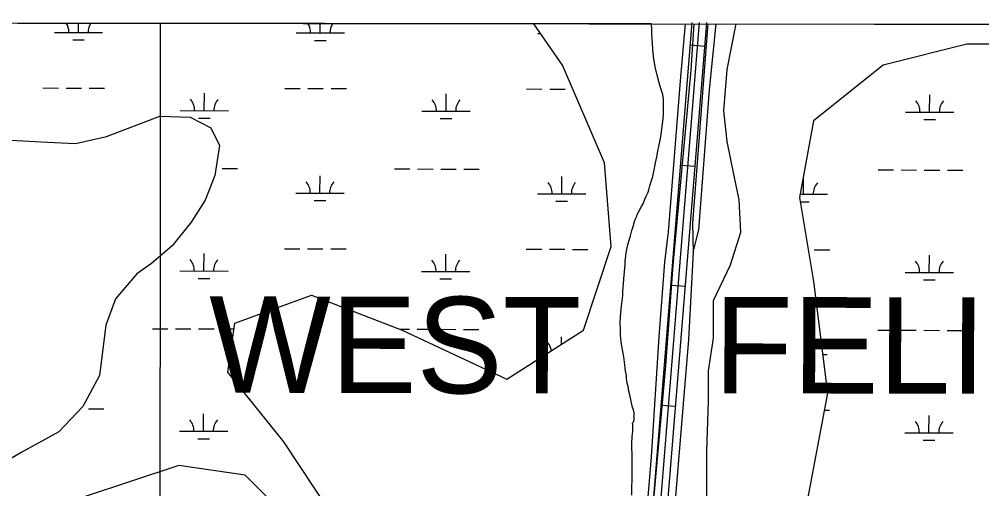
# Model space of a CAD drawing. Extents: x 3219052 to 3256913, y 800770 to 826146.
# Drawn here: x 3238661 to 3240658, y 823386 to 824360 of the extents above; entities that cross this region are included whole.
import ezdxf

# ---------------------------------------------------------------- set-up
doc = ezdxf.new("R2010")
doc.units = 0
for name, color, linetype in [('V-GRID-FRAM', 7, 'Continuous'), ('V-GRID-MAJR', 7, 'Continuous'), ('V-ROAD-CNTR', 7, 'Continuous'), ('V-SITE-VEGE', 7, 'Continuous'), ('V-TOPO-GNAM-IDEN', 7, 'Continuous'), ('V-TOPO-SHOR', 7, 'Continuous'), ('V-WETL-SWMP', 7, 'Continuous')]:
    doc.layers.add(name, color=color, linetype=linetype)

msp = doc.modelspace()

# ---------------------------------------------------------------- linework, layer by layer
at = {"layer": 'V-GRID-FRAM'}
msp.add_lwpolyline([(3223248.6, 824370.1), (3254658.5, 824333.6), (3254645.2, 806146.9), (3223219.5, 806183.5), (3223248.6, 824370.1)], dxfattribs=at)
at = {"layer": 'V-GRID-MAJR'}
msp.add_spline([(3238932.4, 806165.2), (3238939.4, 812224), (3238946.5, 818286.2), (3238953.5, 824348.4), (3238953.5, 824351.8)], degree=3, dxfattribs=at)
at = {"layer": 'V-ROAD-CNTR'}
for p, q in [((3240053.8, 824306.9), (3240083.7, 824304.5)), ((3240033.6, 824057.7), (3240063.5, 824055.3)), ((3240013.5, 823808.6), (3240043.4, 823806.1)), ((3239993.3, 823559.4), (3240023.2, 823557))]:
    msp.add_line(p, q, dxfattribs=at)
for points in [[(3239841.5, 821971.9), (3239849.6, 821996.2), (3239858.2, 822019.2), (3239864.7, 822037.8), (3239869.9, 822062.8), (3239874.2, 822095.9), (3239879.1, 822141.3), (3239918.3, 822634.7), (3239982, 823420), (3240057.5, 824353.2)], [(3239855.3, 821966), (3239863.7, 821991.2), (3239872.3, 822014.1), (3239879.2, 822033.7), (3239884.7, 822060.3), (3239889.1, 822094.1), (3239894, 822139.9), (3239933.2, 822633.5), (3239997, 823418.8), (3240072.6, 824353.2)], [(3239869.1, 821960.2), (3239877.9, 821986.2), (3239886.3, 822008.9), (3239893.7, 822029.7), (3239899.5, 822057.8), (3239904, 822092.3), (3239909, 822138.5), (3239948.2, 822632.3), (3240011.9, 823417.6), (3240087.6, 824353.2)]]:
    msp.add_lwpolyline(points, dxfattribs=at)
at = {"layer": 'V-SITE-VEGE'}
for p, q in [((3239973.2, 824350.7), (3237166.6, 824353.9)), ((3239973.2, 824349.4), (3239973.2, 824350.7)), ((3239973.7, 824340.3), (3239973.2, 824349.4)), ((3240130.1, 824255.6), (3240148.6, 824350.5)), ((3240148.6, 824350.5), (3241104.3, 824349.3)), ((3239973.7, 824329.2), (3239973.7, 824340.3)), ((3239975.2, 824311), (3239973.7, 824329.2)), ((3239975.6, 824297.4), (3239975.2, 824311)), ((3239977.1, 824282.7), (3239975.6, 824297.4)), ((3239980.6, 824261.5), (3239977.1, 824282.7)), ((3239985.6, 824241.2), (3239980.6, 824261.5)), ((3240123, 824170.4), (3240130.1, 824255.6)), ((3239989.1, 824228.1), (3239985.6, 824241.2)), ((3239992.6, 824216.5), (3239989.1, 824228.1)), ((3239996.1, 824203.8), (3239992.6, 824216.5)), ((3239997.6, 824194.2), (3239996.1, 824203.8)), ((3239997.5, 824161.4), (3239997.6, 824194.2)), ((3240130.1, 824106.4), (3240123, 824170.4)), ((3238841.6, 824117.2), (3238952, 824159.4)), ((3238952, 824159.4), (3239015.2, 824157.2)), ((3239015.2, 824157.2), (3239058.5, 824134.8)), ((3239994.9, 824137.6), (3239996.4, 824147.7)), ((3239996.4, 824147.7), (3239997.5, 824161.4)), ((3239058.5, 824134.8), (3239076.5, 824097.9)), ((3239992.8, 824122), (3239994.9, 824137.6)), ((3238642.4, 824109.5), (3238719.3, 824105.1)), ((3238777.1, 824102.1), (3238841.6, 824117.2)), ((3239988.2, 824096.2), (3239991.3, 824112.4)), ((3239991.3, 824112.4), (3239992.8, 824122)), ((3240144.3, 824035.4), (3240130.1, 824106.4)), ((3238719.3, 824105.1), (3238777.1, 824102.1)), ((3239076.5, 824097.9), (3239066.5, 824036)), ((3239984.1, 824074.5), (3239986.7, 824090.6)), ((3239986.7, 824090.6), (3239988.2, 824096.2)), ((3239981.5, 824062.4), (3239984.1, 824074.5)), ((3239977.9, 824044.2), (3239981.5, 824062.4)), ((3239066.5, 824036), (3239046.1, 823984.4)), ((3239971.8, 824021.5), (3239975.4, 824034.1)), ((3239975.4, 824034.1), (3239977.9, 824044.2)), ((3240155, 823985.7), (3240144.3, 824035.4)), ((3239965.7, 824001.3), (3239967.2, 824006.3)), ((3239967.2, 824006.3), (3239969.3, 824014.4)), ((3239969.3, 824014.4), (3239971.8, 824021.5)), ((3239955.5, 823977), (3239959.1, 823986.6)), ((3239959.1, 823986.6), (3239962.1, 823992.7)), ((3239962.1, 823992.7), (3239965.7, 824001.3)), ((3240158.5, 823918.2), (3240155, 823985.7)), ((3239046.1, 823984.4), (3239017.4, 823939.1)), ((3239946.9, 823960.9), (3239952, 823971.5)), ((3239952, 823971.5), (3239955.5, 823977)), ((3239937.7, 823940.7), (3239939.8, 823945.8)), ((3239939.8, 823945.8), (3239942.3, 823951.3)), ((3239942.3, 823951.3), (3239943.3, 823954.8)), ((3239943.3, 823954.8), (3239946.9, 823960.9)), ((3239017.4, 823939.1), (3238977.7, 823890)), ((3239932.1, 823922), (3239934.7, 823930.1)), ((3239934.7, 823930.1), (3239937.7, 823940.7)), ((3239927, 823903.8), (3239929.6, 823910.9)), ((3239929.6, 823910.9), (3239932.1, 823922)), ((3240137.2, 823850.7), (3240158.5, 823918.2)), ((3238977.7, 823890), (3238935, 823853.4)), ((3239920.4, 823875.1), (3239924, 823892.7)), ((3239924, 823892.7), (3239927, 823903.8)), ((3239918.3, 823858.4), (3239919.9, 823868.5)), ((3239919.9, 823868.5), (3239920.4, 823875.1)), ((3238935, 823853.4), (3238904.4, 823832)), ((3239917.3, 823843.7), (3239918.3, 823851.3)), ((3239918.3, 823851.3), (3239918.3, 823858.4)), ((3240101.7, 823776.2), (3240137.2, 823850.7)), ((3238904.4, 823832), (3238860, 823779.7)), ((3239915.2, 823821.5), (3239916.7, 823835.7)), ((3239916.7, 823835.7), (3239917.3, 823843.7)), ((3239913.6, 823796.2), (3239914.6, 823811.4)), ((3239914.6, 823811.4), (3239915.2, 823821.5)), ((3239911.5, 823770), (3239913.1, 823786.6)), ((3239913.1, 823786.6), (3239913.6, 823796.2)), ((3238860, 823779.7), (3238840.5, 823725.6)), ((3239909.9, 823759.4), (3239911.5, 823770)), ((3240101.7, 823698), (3240101.7, 823776.2)), ((3239908.4, 823742.2), (3239909.9, 823759.4)), ((3239907.8, 823731.6), (3239908.4, 823742.2)), ((3239908.3, 823714.9), (3239907.8, 823731.6)), ((3238840.5, 823725.6), (3238827.4, 823620.7)), ((3239908.3, 823704.8), (3239908.3, 823714.9)), ((3239909.8, 823690.6), (3239908.3, 823704.8)), ((3239911.2, 823681.5), (3239909.8, 823690.6)), ((3240091.1, 823630.6), (3240101.7, 823698)), ((3239915.7, 823659.3), (3239911.2, 823681.5)), ((3239918.2, 823637.6), (3239915.7, 823659.3)), ((3239919.2, 823630), (3239918.2, 823637.6)), ((3239920.7, 823620.9), (3239919.2, 823630)), ((3240091.1, 823566.6), (3240091.1, 823630.6)), ((3238827.4, 823620.7), (3238792.5, 823556.4)), ((3239921.2, 823614.3), (3239920.7, 823620.9)), ((3239922.7, 823604.7), (3239921.2, 823614.3)), ((3239924.2, 823598.6), (3239922.7, 823604.7)), ((3239926.1, 823588.5), (3239924.2, 823598.6)), ((3239928.1, 823580.4), (3239926.1, 823588.5)), ((3239933.6, 823554.6), (3239928.1, 823580.4)), ((3240087.5, 823463.6), (3240091.1, 823566.6)), ((3238792.5, 823556.4), (3238742.4, 823503.6)), ((3239934.6, 823552.1), (3239933.6, 823554.6)), ((3239936.6, 823543.5), (3239934.6, 823552.1)), ((3239935.1, 823523.3), (3239936.6, 823528.4)), ((3239936.6, 823528.4), (3239936.6, 823543.5)), ((3239933.5, 823521.8), (3239935.1, 823523.3)), ((3239934.5, 823518.3), (3239933.5, 823521.8)), ((3239934.5, 823505.6), (3239934.5, 823518.3)), ((3238742.4, 823503.6), (3238666.2, 823461.7)), ((3239932.4, 823478.3), (3239933, 823494)), ((3239933, 823494), (3239934.5, 823505.6)), ((3239932.4, 823469.8), (3239932.4, 823478.3)), ((3239932.9, 823458.1), (3239932.4, 823469.8)), ((3238666.2, 823461.7), (3238615.8, 823432.5)), ((3239932.7, 823407.1), (3239932.9, 823458.1)), ((3240087.5, 823218.6), (3240087.5, 823463.6)), ((3239932.2, 823386.4), (3239932.7, 823407.1)), ((3239932.1, 823372.7), (3239932.2, 823386.4))]:
    msp.add_line(p, q, dxfattribs=at)
at = {"layer": 'V-TOPO-SHOR'}
for points in [[(3240042.7, 824350.6), (3240033.1, 824240.7), (3240007.7, 823918.8), (3239999.8, 823856.2), (3239988.1, 823701.4), (3239972.3, 823451.8), (3239955.7, 823251.2), (3239953.2, 823171.4), (3239925.7, 822835.1), (3239896.6, 822477.6), (3239864, 822089.7)], [(3239953.2, 823171.4), (3239967, 823240.2), (3240003, 823640.9), (3240018.2, 823849.8), (3240054.9, 824254.4), (3240061.6, 824350.6)], [(3240090.1, 824350.5), (3240089.4, 824342.1), (3240058.2, 823937.2), (3240059.3, 823877), (3240049.6, 823695.4)], [(3240059.3, 823877), (3240071.1, 823922.9), (3240093.4, 824213.6), (3240107, 824350.5)], [(3240049.6, 823695.4), (3240017.3, 823303.5), (3239990.4, 822969.5), (3239955.7, 822552.5), (3239922, 822093.1)], [(3238801.3, 822712.7), (3238832.1, 822723.9), (3239049.4, 822802.4), (3239227.3, 822900.7), (3239286.7, 822999.3), (3239326.4, 823078.2), (3239326.5, 823157.1), (3239287.2, 823255.9), (3239129.7, 823414.2), (3238991.5, 823434.2), (3238695.2, 823336.1), (3238537.1, 823237.7), (3238418.4, 823159), (3238319.6, 823100), (3238161.4, 822981.9), (3237963.8, 822863.9), (3237667.4, 822726.3), (3237371.1, 822648), (3237114.4, 822609), (3236739.1, 822530.8), (3236521.9, 822491.8), (3236245.4, 822433.2), (3236028.2, 822394.1)]]:
    msp.add_lwpolyline(points, dxfattribs=at)
at = {"layer": 'V-WETL-SWMP'}
for p, q in [((3239728.9, 824350.9), (3238381.7, 824352.5)), ((3238783.5, 824332.9), (3238783.5, 824352)), ((3239285.4, 824331.8), (3239285.4, 824351.5)), ((3239788.2, 824265.2), (3239728.9, 824350.9)), ((3238733.5, 824333), (3238833.5, 824332.8)), ((3239235.4, 824331.9), (3239335.4, 824331.7)), ((3239737.3, 824330.9), (3239742.8, 824330.9)), ((3238771.5, 824317.5), (3238795.5, 824317.4)), ((3239273.4, 824316.4), (3239297.4, 824316.4)), ((3240627.5, 824308.7), (3240453.8, 824265.2)), ((3240830.1, 824308.7), (3240627.5, 824308.7)), ((3239875, 824062.4), (3239788.2, 824265.2)), ((3240453.8, 824265.2), (3240309.1, 824149.3)), ((3238709.8, 824217.6), (3238741.8, 824217.5)), ((3238757.8, 824217.5), (3238789.8, 824217.4)), ((3238805.8, 824217.4), (3238837.8, 824217.3)), ((3239044.6, 824170.5), (3239044.7, 824206.5)), ((3239211.7, 824216.5), (3239243.7, 824216.5)), ((3239259.7, 824216.4), (3239291.7, 824216.4)), ((3239307.7, 824216.3), (3239339.7, 824216.3)), ((3239713.6, 824215.5), (3239745.6, 824215.4)), ((3239761.6, 824215.4), (3239793.6, 824215.3)), ((3239546.5, 824169.4), (3239546.6, 824205.4)), ((3240550.3, 824167.3), (3240550.4, 824203.3)), ((3238994.6, 824170.6), (3239094.6, 824170.4)), ((3239496.5, 824169.5), (3239596.5, 824169.3)), ((3240500.3, 824167.4), (3240600.3, 824167.2)), ((3238841.6, 824117.2), (3238952, 824159.4)), ((3238952, 824159.4), (3239015.2, 824157.2)), ((3239015.2, 824157.2), (3239058.5, 824134.8)), ((3239032.5, 824155.1), (3239056.5, 824155)), ((3239534.5, 824154), (3239558.5, 824154)), ((3240309.1, 824149.3), (3240280.2, 823990)), ((3240538.3, 824151.9), (3240562.3, 824151.9)), ((3239058.5, 824134.8), (3239076.5, 824097.9)), ((3238642.4, 824109.5), (3238719.3, 824105.1)), ((3238777.1, 824102.1), (3238841.6, 824117.2)), ((3238719.3, 824105.1), (3238777.1, 824102.1)), ((3239076.5, 824097.9), (3239066.5, 824036)), ((3239081.5, 824050.3), (3239113.5, 824050.2)), ((3239439.4, 824049.6), (3239471.4, 824049.5)), ((3239487.4, 824049.5), (3239519.4, 824049.4)), ((3239535.4, 824049.4), (3239567.4, 824049.3)), ((3239583.4, 824049.3), (3239615.4, 824049.2)), ((3239889.5, 823888.6), (3239875, 824062.4)), ((3240443.2, 824047.5), (3240475.2, 824047.4)), ((3240491.2, 824047.4), (3240523.2, 824047.3)), ((3240539.2, 824047.3), (3240571.2, 824047.2)), ((3240587.2, 824047.2), (3240619.2, 824047.1)), ((3239066.5, 824036), (3239046.1, 823984.4)), ((3239284.7, 823999.1), (3239284.8, 824035.1)), ((3239786.6, 823998.1), (3239786.7, 824034.1)), ((3240288.5, 823997), (3240288.6, 824033)), ((3239234.7, 823999.3), (3239334.7, 823999)), ((3239736.6, 823998.2), (3239836.6, 823998)), ((3240280.2, 823990), (3240309.1, 823816.2)), ((3240281.5, 823997.1), (3240338.5, 823996.9)), ((3239046.1, 823984.4), (3239017.4, 823939.1)), ((3239272.7, 823983.7), (3239296.7, 823983.7)), ((3239774.6, 823982.7), (3239798.6, 823982.6)), ((3240281.6, 823981.6), (3240300.5, 823981.6)), ((3239017.4, 823939.1), (3238977.7, 823890)), ((3238977.7, 823890), (3238935, 823853.4)), ((3239831.6, 823714.8), (3239889.5, 823888.6)), ((3239043.9, 823837.8), (3239044, 823873.8)), ((3239211, 823883.9), (3239243, 823883.8)), ((3239259, 823883.8), (3239291, 823883.7)), ((3239307, 823883.7), (3239339, 823883.6)), ((3239545.8, 823836.7), (3239545.9, 823872.7)), ((3239713, 823882.8), (3239745, 823882.8)), ((3239761, 823882.7), (3239793, 823882.7)), ((3239809, 823882.6), (3239841, 823882.5)), ((3240310.9, 823881.6), (3240342.9, 823881.5)), ((3240549.6, 823834.6), (3240549.7, 823870.6)), ((3238935, 823853.4), (3238904.4, 823832)), ((3238904.4, 823832), (3238860, 823779.7)), ((3238993.9, 823837.9), (3239093.9, 823837.7)), ((3239495.8, 823836.8), (3239595.8, 823836.6)), ((3240499.6, 823834.7), (3240599.6, 823834.5)), ((3239031.9, 823822.4), (3239055.9, 823822.3)), ((3239533.8, 823821.3), (3239557.8, 823821.3)), ((3240309.1, 823816.2), (3240338.1, 823584.5)), ((3240537.6, 823819.2), (3240561.6, 823819.2)), ((3239108.1, 823729.3), (3239267.2, 823787.3)), ((3239267.2, 823787.3), (3239455.4, 823714.8)), ((3238860, 823779.7), (3238840.5, 823725.6)), ((3239093.6, 823628), (3239108.1, 823729.3)), ((3238840.5, 823725.6), (3238827.4, 823620.7)), ((3238936.8, 823717.9), (3238968.8, 823717.9)), ((3238984.8, 823717.8), (3239016.8, 823717.8)), ((3239032.8, 823717.7), (3239064.8, 823717.7)), ((3239080.8, 823717.6), (3239106.4, 823717.6)), ((3239450.1, 823716.9), (3239470.7, 823716.8)), ((3239455.4, 823714.8), (3239672.4, 823613.5)), ((3239486.7, 823716.8), (3239518.7, 823716.7)), ((3239534.7, 823716.7), (3239566.7, 823716.6)), ((3239582.7, 823716.6), (3239614.7, 823716.5)), ((3239672.4, 823613.5), (3239831.6, 823714.8)), ((3240442.5, 823714.8), (3240474.5, 823714.7)), ((3240490.5, 823714.7), (3240522.5, 823714.6)), ((3240538.5, 823714.6), (3240570.5, 823714.5)), ((3240586.5, 823714.5), (3240618.5, 823714.4)), ((3239785.9, 823685.8), (3239786, 823701.4)), ((3239735.9, 823665.5), (3239754.1, 823665.5)), ((3240328.1, 823664.3), (3240337.8, 823664.3)), ((3239209.4, 823483.1), (3239093.6, 823628)), ((3238827.4, 823620.7), (3238792.5, 823556.4)), ((3240338.1, 823584.5), (3240294.7, 823352.8)), ((3238792.5, 823556.4), (3238742.4, 823503.6)), ((3238788.4, 823552.1), (3238788.4, 823552.1)), ((3238804.4, 823552), (3238836.4, 823552)), ((3240331.4, 823548.8), (3240342.2, 823548.8)), ((3239043.2, 823505.1), (3239043.3, 823541.1)), ((3240548.9, 823502), (3240549, 823538)), ((3238742.4, 823503.6), (3238666.2, 823461.7)), ((3238993.2, 823505.2), (3239093.2, 823505)), ((3239031.2, 823489.7), (3239055.2, 823489.7)), ((3240498.9, 823502.1), (3240598.9, 823501.9)), ((3240536.9, 823486.6), (3240560.9, 823486.5)), ((3239325.1, 823309.3), (3239209.4, 823483.1)), ((3238666.2, 823461.7), (3238615.8, 823432.5))]:
    msp.add_line(p, q, dxfattribs=at)
for centre, start, end in [((3238728.2, 824333.5), 359.1081, 31.859), ((3238838.7, 824333.2), 147.8102, 180.6517), ((3239230.1, 824332.4), 359.1081, 32.7597), ((3239340.6, 824332.2), 146.9075, 180.6517), ((3238989.3, 824171.1), 359.1081, 40.6518), ((3239099.8, 824170.8), 139.1081, 180.6517), ((3239491.2, 824170), 359.1081, 40.6518), ((3239601.7, 824169.8), 139.1081, 180.6517), ((3240495.1, 824167.9), 359.1081, 40.6518), ((3240605.5, 824167.7), 139.1081, 180.6517), ((3239229.5, 823999.7), 359.1081, 40.6518), ((3239339.9, 823999.5), 139.1081, 180.6517), ((3239731.4, 823998.7), 359.1081, 40.6518), ((3239841.8, 823998.5), 139.1081, 180.6517), ((3240343.8, 823997.4), 139.1081, 180.6517), ((3238988.6, 823838.4), 359.1081, 40.6518), ((3239099.1, 823838.1), 139.1081, 180.6517), ((3239490.5, 823837.3), 359.1081, 40.6518), ((3239601, 823837.1), 139.1081, 180.6517), ((3240494.4, 823835.2), 359.1081, 40.6518), ((3240604.8, 823835), 139.1081, 180.6517), ((3239730.7, 823666), 10.7949, 40.6518), ((3238987.9, 823505.7), 359.1081, 40.6518), ((3239098.4, 823505.5), 139.1081, 180.6517), ((3240493.7, 823502.6), 359.1081, 40.6518), ((3240604.2, 823502.3), 139.1081, 180.6517)]:
    msp.add_arc(centre, 35.2, start, end, dxfattribs=at)

# ---------------------------------------------------------------- texts
at = {"layer": 'V-TOPO-GNAM-IDEN'}
for s, p in [('WEST', (3239054.4, 823585.1)), ('FELICIANA', (3240102.3, 823584))]:
    msp.add_text(s, height=200, rotation=359.8799, dxfattribs=at).set_placement(p)

doc.saveas('drawing.dxf')
